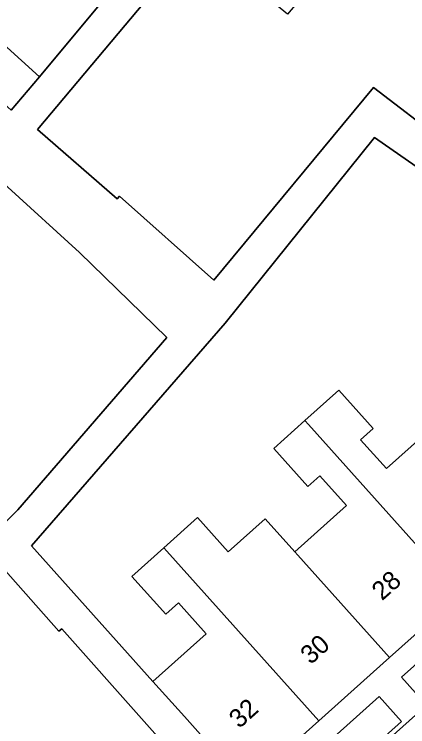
# Model space of a CAD drawing. Extents: x 158352 to 159489, y 383828 to 384603.
# Drawn here: x 159153.85 to 159175.04, y 384270.6 to 384309 of the extents above; entities that cross this region are included whole.
import ezdxf

# ---------------------------------------------------------------- set-up
doc = ezdxf.new("R2010")
doc.units = 0
for name, color, linetype in [('IMGEO_Erf', 7, 'Continuous'), ('IMGEO_Pand', 7, 'Continuous'), ('IMGEO_Pand_nummerreeks', 7, 'Continuous'), ('IMGEO_Parkeervlak_open', 7, 'Continuous'), ('IMGEO_Rijbaan_lokaal_open', 7, 'Continuous'), ('IMGEO_Voetpad_open', 7, 'Continuous')]:
    doc.layers.add(name, color=color, linetype=linetype)

msp = doc.modelspace()

# ---------------------------------------------------------------- linework, layer by layer
at = {"layer": 'IMGEO_Erf'}
for points in [[(159144.571, 384312.059), (159149.226, 384307.855), (159150.73, 384309.667), (159155.206, 384305.626), (159167.387, 384320.29)], [(159152.922, 384266.009), (159154.432, 384267.37), (159153.906, 384267.954), (159155.907, 384269.757), (159157.429, 384268.067), (159158.938, 384266.391), (159157.058, 384264.697), (159156.321, 384265.514), (159154.47, 384263.847), (159157.957, 384259.976), (159164.986, 384266.22), (159156.404, 384275.881), (159156.255, 384275.749), (159152.116, 384280.413), (159154.04, 384282.284), (159162.054, 384291.576), (159157.36, 384296.152), (159149.628, 384303.199)], [(159180.81, 384297.099), (159173.245, 384302.352), (159165.213, 384292.356), (159154.77, 384280.345), (159161.312, 384273.043), (159164.185, 384275.617), (159162.694, 384277.281), (159162.005, 384276.663), (159160.178, 384278.702), (159161.896, 384280.241), (159163.717, 384281.872), (159165.37, 384280.027), (159167.362, 384281.813), (159168.958, 384280.032), (159171.737, 384282.523), (159170.304, 384284.123), (159169.654, 384283.541), (159167.817, 384285.59), (159169.5, 384287.098), (159171.326, 384288.734), (159173.171, 384286.674), (159172.499, 384286.072), (159173.894, 384284.515), (159176.554, 384286.898)]]:
    msp.add_lwpolyline(points, dxfattribs=at)
msp.add_lwpolyline([(159179.599, 384306.411), (159176.563, 384308.942), (159178.37, 384311.109), (159174.841, 384314.052), (159173.529, 384312.479), (159174.137, 384311.972), (159172.344, 384309.822), (159170.516, 384311.346), (159168.554, 384309.008), (159166.676, 384310.574), (159168.63, 384312.919), (159170.397, 384315.039), (159171.182, 384314.384), (159172.535, 384316.006), (159168.795, 384319.124), (159155.1, 384302.796), (159159.389, 384299.061), (159159.509, 384299.196), (159164.589, 384294.676), (159173.19, 384305.045), (159176.948, 384302.184), (159178.858, 384304.475), (159178.343, 384304.905)], close=True, dxfattribs=at)
at = {"layer": 'IMGEO_Pand'}
for points in [[(159149.226, 384307.855), (159153.686, 384303.826), (159155.206, 384305.626), (159150.73, 384309.667)], [(159176.554, 384286.898), (159173.894, 384284.515), (159172.499, 384286.072), (159173.171, 384286.674), (159171.326, 384288.734), (159169.5, 384287.098), (159169.683, 384286.894), (159177.872, 384277.756), (159181.684, 384281.172), (159176.763, 384286.664)], [(159174.059, 384274.34), (159177.872, 384277.756), (159169.683, 384286.894), (159169.5, 384287.098), (159167.817, 384285.59), (159169.654, 384283.541), (159170.304, 384284.123), (159171.737, 384282.523), (159168.958, 384280.032), (159169.122, 384279.849)], [(159168.958, 384280.032), (159167.362, 384281.813), (159165.37, 384280.027), (159163.717, 384281.872), (159161.896, 384280.241), (159162.054, 384280.065), (159170.246, 384270.923), (159174.059, 384274.34), (159169.122, 384279.849)], [(159170.246, 384270.923), (159162.054, 384280.065), (159161.896, 384280.241), (159160.178, 384278.702), (159162.005, 384276.663), (159162.694, 384277.281), (159164.185, 384275.617), (159161.312, 384273.043), (159163.008, 384271.151), (159166.344, 384267.427)]]:
    msp.add_lwpolyline(points, close=True, dxfattribs=at)
at = {"layer": 'IMGEO_Parkeervlak_open'}
for points in [[(159175.903, 384271.927), (159179.222, 384274.899), (159178.018, 384276.242), (159174.699, 384273.27)], [(159171.392, 384267.923), (159174.705, 384270.889), (159173.506, 384272.228), (159170.194, 384269.261)]]:
    msp.add_lwpolyline(points, close=True, dxfattribs=at)
at = {"layer": 'IMGEO_Rijbaan_lokaal_open'}
msp.add_lwpolyline([(159173.783, 384267.611), (159174.877, 384266.394), (159188.834, 384278.904), (159187.751, 384280.129), (159186.714, 384281.303), (159172.731, 384268.781)], close=True, dxfattribs=at)
at = {"layer": 'IMGEO_Voetpad_open'}
for points in [[(159167.387, 384320.29), (159155.206, 384305.626), (159153.686, 384303.826), (159149.226, 384307.855), (159144.571, 384312.059)], [(159166.344, 384267.427), (159163.008, 384271.151), (159161.312, 384273.043), (159154.77, 384280.345), (159165.213, 384292.356), (159173.245, 384302.352), (159180.81, 384297.099), (159184.067, 384293.692), (159184.238, 384293.845), (159186.062, 384291.808), (159189.399, 384288.084), (159190.512, 384289.089), (159187.453, 384293.046), (159183.163, 384297.453), (159178.199, 384301.232), (159176.948, 384302.184), (159173.19, 384305.045), (159164.589, 384294.676), (159159.509, 384299.196), (159159.389, 384299.061), (159155.1, 384302.796), (159168.795, 384319.124)], [(159209.535, 384305.202), (159206.109, 384302.993), (159203.136, 384300.297), (159197.594, 384295.481), (159190.512, 384289.089), (159189.399, 384288.084), (159185.498, 384284.588), (159181.684, 384281.172), (159177.872, 384277.756), (159174.059, 384274.34), (159170.246, 384270.923), (159166.344, 384267.427), (159165.238, 384266.444), (159164.986, 384266.22), (159157.957, 384259.976), (159152.439, 384255.004), (159150.127, 384252.915), (159150.079, 384250.026)], [(159149.628, 384303.199), (159157.36, 384296.152), (159162.054, 384291.576), (159154.04, 384282.284), (159152.116, 384280.413), (159156.255, 384275.749), (159156.404, 384275.881), (159164.986, 384266.22)], [(159170.825, 384267.076), (159171.966, 384265.9), (159173.783, 384267.611), (159172.731, 384268.781), (159186.714, 384281.303), (159187.751, 384280.129), (159189.555, 384281.784), (159188.576, 384282.918), (159188.728, 384283.052)]]:
    msp.add_lwpolyline(points, dxfattribs=at)
for points in [[(159174.699, 384273.27), (159178.018, 384276.242), (159179.222, 384274.899), (159175.903, 384271.927)], [(159170.194, 384269.261), (159173.506, 384272.228), (159174.705, 384270.889), (159171.392, 384267.923)]]:
    msp.add_lwpolyline(points, close=True, dxfattribs=at)

# ---------------------------------------------------------------- texts
at = {"layer": 'IMGEO_Pand_nummerreeks'}
for s, rotation, p in [('28', 41.86, (159173.655, 384277.362)), ('30', 41.8603, (159169.813, 384273.919)), ('32', 41.86, (159165.966, 384270.472))]:
    msp.add_text(s, height=1, rotation=rotation, dxfattribs=at).set_placement(p)

doc.saveas('drawing.dxf')
